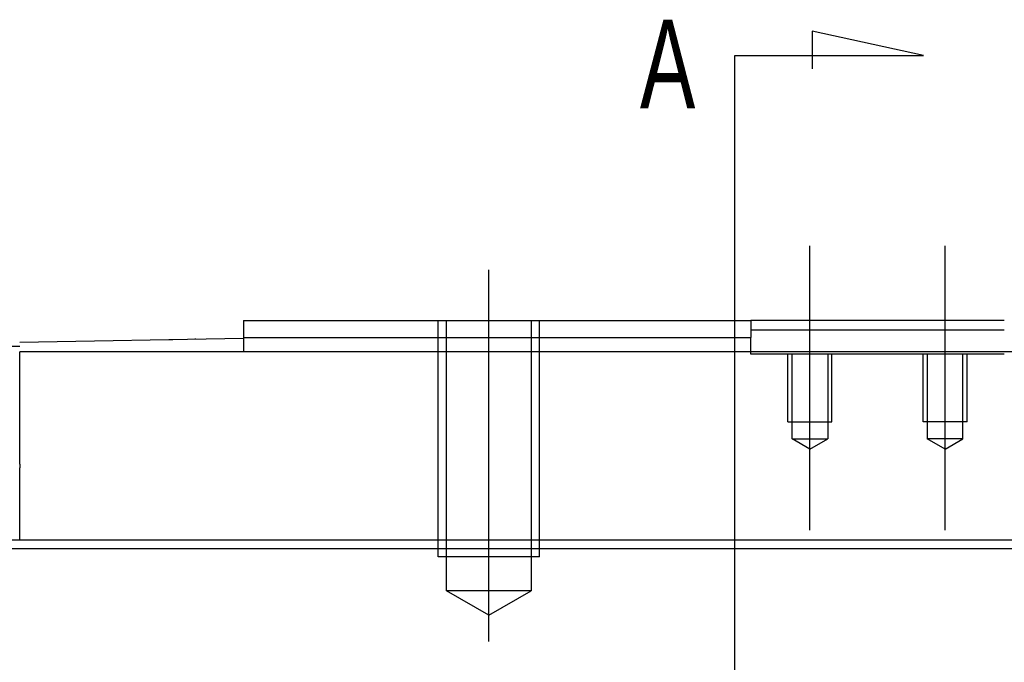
# Model space of a CAD drawing. Header units: millimetres. Extents: x -386 to 3135, y -1989 to 860.
# Tile 284 of 596: x -50 to 9, y -287 to -249. Entities that reach past the tile are written whole.
import ezdxf
from ezdxf.lldxf.tags import DXFTag

# ---------------------------------------------------------------- set-up
doc = ezdxf.new("R2010")
doc.units = ezdxf.units.MM
doc.layers.get('0').update_dxf_attribs({"linetype": 'CONTINUOUS'})
doc.styles.add('CHN', font='txt')
tags = doc.linetypes.add('DASHED', pattern=[25.72, 12.86, -12.86]).pattern_tags.tags
tags[6:7] = [DXFTag(74, 4), DXFTag(75, 0), DXFTag(340, '0'), DXFTag(46, 0.0), DXFTag(50, 0.0), DXFTag(44, 0.0), DXFTag(45, 0.0)]
tags[4:5] = [DXFTag(74, 4), DXFTag(75, 0), DXFTag(340, '0'), DXFTag(46, 0.0), DXFTag(50, 0.0), DXFTag(44, 0.0), DXFTag(45, 0.0)]

msp = doc.modelspace()

# ---------------------------------------------------------------- linework, layer by layer
for p, q in [((3.759, -250.709), (-2.829, -249.276)), ((-2.829, -249.276), (-2.829, -251.505)), ((-7.389, -250.709), (3.759, -250.709)), ((-7.389, -253.346), (-7.389, -250.709)), ((-7.389, -319.82), (-7.389, -253.346)), ((-230.454, -279.901), (211.546, -279.901))]:
    msp.add_line(p, q)
at = {"ltscale": 0.2}
for p, q in [((-2.954, -278.814), (-2.954, -261.989)), ((5.046, -278.814), (5.046, -261.989)), ((-21.954, -285.401), (-21.954, -263.401))]:
    msp.add_line(p, q, dxfattribs=at)
at = {"linetype": 'Continuous'}
for p, q in [((-36.454, -266.401), (-36.454, -267.401)), ((-6.704, -266.401), (-6.454, -266.401)), ((8.546, -266.401), (-6.454, -266.401)), ((-6.454, -266.401), (-6.454, -267.401)), ((-6.454, -266.951), (-3.454, -266.951)), ((-3.454, -266.951), (5.546, -266.951)), ((5.546, -266.951), (8.546, -266.951)), ((-49.704, -267.683), (-36.454, -267.451)), ((-40.983, -267.525), (-40.983, -267.53)), ((-40.884, -267.524), (-40.641, -267.52)), ((-40.884, -267.524), (-40.884, -267.529)), ((-40.641, -267.52), (-40.64, -267.525)), ((-40.008, -267.508), (-40.008, -267.513)), ((-39.337, -267.497), (-39.28, -267.496)), ((-39.244, -267.495), (-39.243, -267.5)), ((-38.423, -267.481), (-38.423, -267.486)), ((-36.454, -267.401), (-36.454, -268.252)), ((-6.704, -267.401), (-6.454, -267.401)), ((-6.454, -268.251), (-6.454, -267.401)), ((-49.704, -267.951), (-50.704, -267.951)), ((51.796, -268.251), (-49.704, -268.251)), ((-49.704, -274.907), (-49.704, -268.251)), ((-49.704, -274.907), (-49.704, -275.127)), ((-49.704, -279.401), (-49.704, -275.127)), ((120.721, -279.401), (-142.454, -279.401))]:
    msp.add_line(p, q, dxfattribs=at)
at = {"linetype": 'DASHED', "ltscale": 0.1}
for p, q in [((-24.954, -280.401), (-24.954, -266.401)), ((-24.454, -282.401), (-24.454, -266.401)), ((-19.454, -266.401), (-19.454, -282.401)), ((-18.954, -280.401), (-18.954, -266.401)), ((-4.254, -272.401), (-4.254, -268.401)), ((-4.009, -273.401), (-4.009, -268.401)), ((-1.899, -268.401), (-1.899, -273.401)), ((-1.654, -272.401), (-1.654, -268.401)), ((3.746, -272.401), (3.746, -268.401)), ((3.991, -268.401), (3.991, -273.401)), ((6.101, -273.401), (6.101, -268.401)), ((6.346, -272.401), (6.346, -268.401)), ((-4.254, -272.401), (-1.654, -272.401)), ((6.346, -272.401), (3.746, -272.401)), ((-4.009, -273.401), (-1.899, -273.401)), ((-2.954, -274.011), (-4.009, -273.401)), ((-2.954, -274.011), (-1.899, -273.401)), ((6.101, -273.401), (3.991, -273.401)), ((5.046, -274.011), (3.991, -273.401)), ((5.046, -274.011), (6.101, -273.401)), ((-18.954, -280.401), (-24.954, -280.401)), ((-19.454, -282.401), (-24.454, -282.401)), ((-21.954, -283.845), (-24.454, -282.401)), ((-21.954, -283.845), (-19.454, -282.401))]:
    msp.add_line(p, q, dxfattribs=at)
at = {"linetype": 'DASHED'}
for p, q in [((-40.74, -267.521), (-40.74, -267.526)), ((-6.454, -268.401), (-6.454, -268.251)), ((8.546, -268.401), (-6.454, -268.401)), ((-49.704, -278.416), (-49.704, -278.401))]:
    msp.add_line(p, q, dxfattribs=at)
at = {"linetype": 'Continuous'}
for points in [[(-36.454, -266.401), (-22.704, -266.401)], [(-21.704, -266.401), (-6.704, -266.401)], [(-36.454, -267.401), (-22.704, -267.401)], [(-21.704, -267.401), (-6.704, -267.401)]]:
    msp.add_open_spline(points, degree=1, dxfattribs=at)
at = {"linetype": 'DASHED', "ltscale": 0.1}
for points in [[(-22.704, -266.401), (-21.704, -266.401)], [(-22.704, -267.401), (-21.704, -267.401)]]:
    msp.add_open_spline(points, degree=1, dxfattribs=at)

# ---------------------------------------------------------------- texts
at = {"style": 'CHN', "width": 0.7}
msp.add_text('A', height=5.25, dxfattribs=at).set_placement((-13.01, -253.845))

doc.saveas('drawing.dxf')
